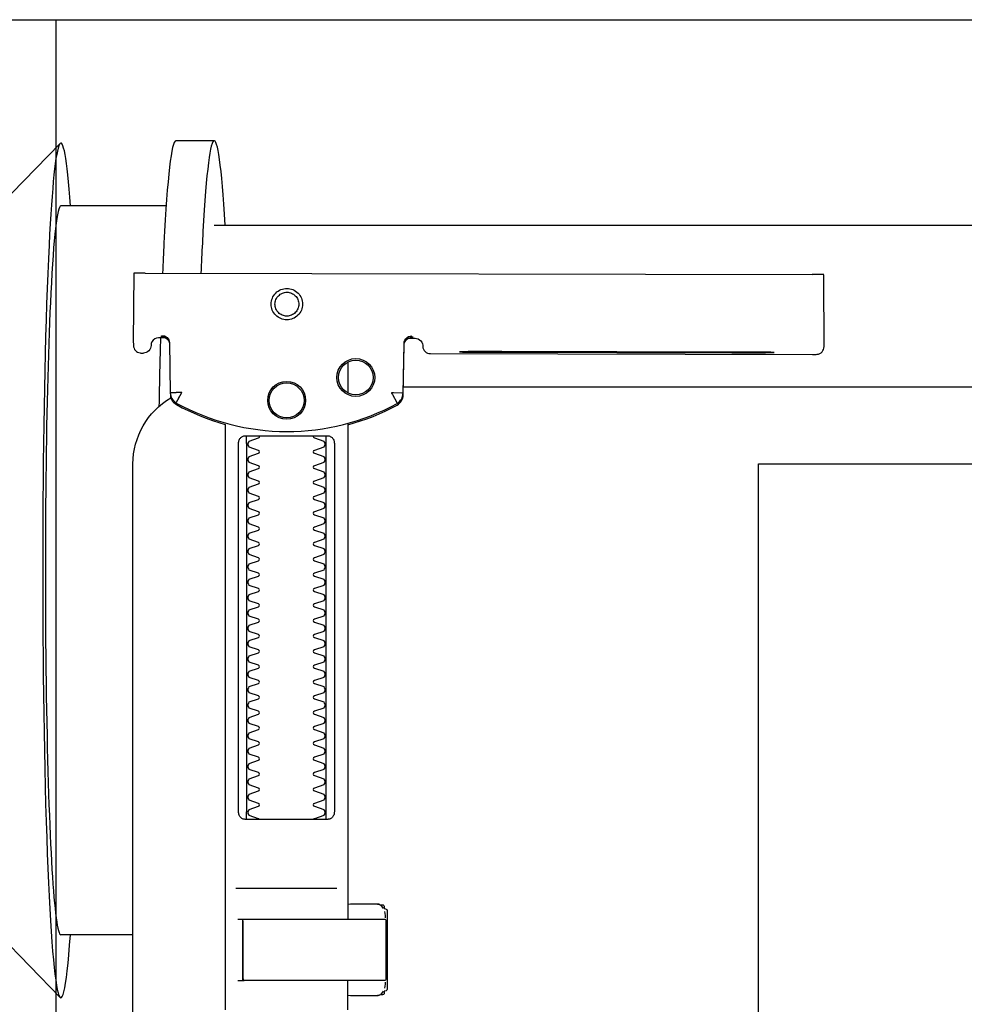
# Model space of a CAD drawing. Header units: millimetres. Extents: x 42924 to 92944, y -369470 to -179866.
# Tile 286 of 512: x 63534 to 63546, y -181266 to -181253. Entities that reach past the tile are written whole.
import ezdxf

# ---------------------------------------------------------------- set-up
doc = ezdxf.new("R2010")
doc.units = ezdxf.units.MM
doc.layers.get('0').update_dxf_attribs({"color": 8})
doc.layers.add('!! 0_ Istn-sciany', color=8, linetype='Continuous')
doc.layers.add('!! 1_zabudowa GK', color=8, linetype='Continuous')
doc.layers.add('!!_@ wypos sanit nd', color=8, linetype='Continuous', plot=False)

# ---------------------------------------------------------------- blocks, each defined once
blk = doc.blocks.new('A$C4ebe9e89')
for points in [[(-0.22538, 0.17331), (-0.21743, 0.17331), (-0.2095, 0.18145)], [(-0.18941, 0.18181), (-0.19441, 0.18181)], [(-0.19567, 0.17331), (-0.20939, 0.17331)], [(-0.18941, 0.17081), (-0.04454, 0.17081), (-0.04035, 0.17071), (-0.03616, 0.17042), (-0.032, 0.16993), (-0.02786, 0.16925), (-0.02376, 0.16837), (-0.0197, 0.16731), (-0.0157, 0.16606), (-0.01176, 0.16462), (-0.00789, 0.163), (-0.0041, 0.1612), (-0.0004, 0.15923), (0.0032, 0.15708), (0.00671, 0.15478), (0.0101, 0.1523), (0.01337, 0.14968)], [(-0.19839, 0.16455), (-0.11148, 0.16437)], [(-0.19593, 0.15629), (-0.19608, 0.15629), (-0.19638, 0.15629), (-0.19593, 0.1562), (-0.19577, 0.15614), (-0.19563, 0.15605), (-0.19551, 0.15594), (-0.1954, 0.15581), (-0.19532, 0.15567), (-0.19526, 0.15551), (-0.19523, 0.15535)], [(-0.16479, 0.14865), (-0.16466, 0.1552), (-0.16464, 0.15536), (-0.1646, 0.15551), (-0.16454, 0.15566), (-0.16445, 0.15579), (-0.16435, 0.15591), (-0.16422, 0.15601), (-0.16408, 0.15609), (-0.16394, 0.15614), (-0.16348, 0.15622), (-0.1638, 0.15623), (-0.16395, 0.15623)], [(-0.12195, 0.15427), (-0.15195, 0.15433)], [(-0.15195, 0.15423), (-0.12195, 0.15417)], [(-0.172, 0.15297), (-0.172, 0.14892)], [(0.16493, 0.14968), (-0.16477, 0.14968)], [(-0.172, 0.06856), (-0.172, 0.07236)], [(-0.172, 0.14497), (-0.172, 0.08036)], [(-0.1852, 0.14236), (-0.1852, 0.09436)], [(-0.1748, 0.09436), (-0.1748, 0.14236)], [(-0.11847, 0.04968), (-0.11847, 0.13968), (0.11153, 0.13968), (0.11153, 0.04968)], [(-0.17342, 0.08436), (-0.18658, 0.08436)], [(-0.172, 0.0823), (-0.17167, 0.08236), (-0.1682, 0.08236), (-0.16809, 0.08236), (-0.16798, 0.08234), (-0.16789, 0.08225), (-0.16779, 0.08224), (-0.16762, 0.08223), (-0.16752, 0.08223), (-0.16741, 0.08221), (-0.1673, 0.08214), (-0.16725, 0.082), (-0.16725, 0.08174), (-0.16711, 0.08172), (-0.16701, 0.08168), (-0.16693, 0.08162), (-0.16687, 0.08148), (-0.16687, 0.07124), (-0.16691, 0.07111), (-0.16701, 0.07103), (-0.16725, 0.07098), (-0.16725, 0.07071), (-0.16728, 0.07061), (-0.16735, 0.07054), (-0.16746, 0.0705), (-0.16762, 0.07049), (-0.16775, 0.07048), (-0.16789, 0.07046), (-0.16797, 0.07039), (-0.16807, 0.07036), (-0.1682, 0.07036), (-0.17167, 0.07036), (-0.172, 0.07041)], [(-0.16829, 0.08235), (-0.16772, 0.08221), (-0.16738, 0.08176)], [(-0.16723, 0.08135), (-0.16714, 0.08082), (-0.16713, 0.08055)], [(-0.18633, 0.08036), (-0.17526, 0.08036), (-0.17367, 0.08036)], [(-0.22538, 0.07831), (-0.21743, 0.07831), (-0.2095, 0.07016)], [(-0.2, 0.07831), (-0.20939, 0.07831)], [(-0.18633, 0.07236), (-0.1855, 0.07236), (-0.18567, 0.07246), (-0.1857, 0.07256)], [(-0.16713, 0.07216), (-0.16714, 0.0719), (-0.16723, 0.07137)], [(-0.16738, 0.07096), (-0.16772, 0.07051), (-0.16829, 0.07036)]]:
    blk.add_lwpolyline(points)
for points in [[(-0.19989, 0.16454), (-0.19995, 0.15554, 0.009369), (-0.19993, 0.15511), (-0.19991, 0.15494), (-0.19986, 0.15477), (-0.19978, 0.15461), (-0.19968, 0.15447), (-0.19955, 0.15435), (-0.1994, 0.15426), (-0.19924, 0.15419), (-0.19907, 0.15415), (-0.19895, 0.15414), (-0.1988, 0.15414)], [(-0.16412, 0.15607), (-0.16324, 0.15607), (-0.16303, 0.15604), (-0.16282, 0.15598), (-0.16264, 0.15587), (-0.16249, 0.15572), (-0.16236, 0.15555), (-0.16228, 0.15535), (-0.16224, 0.15515, 0.002299), (-0.16224, 0.15503, 0.40455), (-0.16124, 0.15406), (-0.11145, 0.15396), (-0.11127, 0.15396), (-0.11111, 0.15396), (-0.11099, 0.15396), (-0.11083, 0.15397), (-0.11065, 0.15401), (-0.11048, 0.15408), (-0.11033, 0.15418), (-0.1102, 0.1543), (-0.11009, 0.15445), (-0.11001, 0.15461), (-0.10996, 0.15479), (-0.10995, 0.15497), (-0.10997, 0.16396), (-0.10998, 0.16435)], [(-0.19576, 0.15613), (-0.19665, 0.15613, 0.282591), (-0.19753, 0.15558), (-0.19757, 0.15549), (-0.19761, 0.15538), (-0.19763, 0.15529), (-0.19764, 0.15514, -0.415352), (-0.19864, 0.15414)], [(-0.19623, 0.15644), (-0.19587, 0.15638), (-0.19555, 0.15617), (-0.19533, 0.15585), (-0.19523, 0.1555), (-0.19513, 0.14894), (-0.19513, 0.14888, 0.265347), (-0.19435, 0.14762, 0.125711), (-0.17997, 0.14391, 0.125711), (-0.16558, 0.14756, 0.26954), (-0.16479, 0.14885), (-0.16467, 0.1554), (-0.16464, 0.15562), (-0.16456, 0.15583), (-0.16444, 0.15601), (-0.16428, 0.15617), (-0.16409, 0.15628), (-0.16388, 0.15635), (-0.16368, 0.15638)], [(-0.15993, 0.04968), (-0.17248, 0.04968, 0.405519), (-0.172, 0.05018), (-0.172, 0.05088, 0.414214), (-0.1725, 0.05138), (-0.1875, 0.05138, 0.414214), (-0.188, 0.05088), (-0.188, 0.05018, 0.405519), (-0.18751, 0.04968), (-0.19, 0.04968, -0.414214), (-0.2, 0.05968), (-0.2, 0.13968, -0.266001), (-0.19506, 0.1483)], [(-0.19512, 0.14869), (-0.19511, 0.1485), (-0.19509, 0.1484), (-0.19506, 0.1483), (-0.19503, 0.1482), (-0.19498, 0.1481), (-0.19493, 0.148), (-0.19488, 0.14791), (-0.19482, 0.14782), (-0.19475, 0.14774), (-0.19467, 0.14766), (-0.1946, 0.14759), (-0.19451, 0.14753), (-0.19443, 0.14747), (-0.19434, 0.14742), (-0.19358, 0.14701), (-0.19281, 0.14663), (-0.19203, 0.14628), (-0.19124, 0.14594), (-0.19044, 0.14563), (-0.18964, 0.14534), (-0.18882, 0.14507), (-0.188, 0.14483), (-0.188, 0.06856, 0.414214)], [(-0.172, 0.14478), (-0.17117, 0.14502), (-0.17034, 0.14528), (-0.16952, 0.14557), (-0.16871, 0.14588), (-0.16791, 0.14622), (-0.16712, 0.14657), (-0.16635, 0.14695), (-0.16558, 0.14736), (-0.16557, 0.14736, 0.269546), (-0.16479, 0.14865)], [(-0.18353, 0.09336, 0.182836), (-0.18364, 0.09345), (-0.18485, 0.09386, 0.050055), (-0.185, 0.09412), (-0.185, 0.0944, 0.050055), (-0.18485, 0.09466), (-0.18364, 0.09507, 0.719897), (-0.18364, 0.09545), (-0.18485, 0.09586, 0.050055), (-0.185, 0.09612), (-0.185, 0.0964, 0.050055), (-0.18485, 0.09666), (-0.18364, 0.09707, 0.719897), (-0.18364, 0.09745), (-0.18485, 0.09786, 0.050055), (-0.185, 0.09812), (-0.185, 0.0984, 0.050055), (-0.18485, 0.09866), (-0.18364, 0.09907, 0.719897), (-0.18364, 0.09945), (-0.18485, 0.09986, 0.050055), (-0.185, 0.10012), (-0.185, 0.1004, 0.050055), (-0.18485, 0.10066), (-0.18364, 0.10107, 0.719897), (-0.18364, 0.10145), (-0.18485, 0.10186, 0.050055), (-0.185, 0.10212), (-0.185, 0.1024, 0.050055), (-0.18485, 0.10266), (-0.18364, 0.10307, 0.719897), (-0.18364, 0.10345), (-0.18485, 0.10386, 0.050055), (-0.185, 0.10412), (-0.185, 0.1044, 0.050055), (-0.18485, 0.10466), (-0.18364, 0.10507, 0.719897), (-0.18364, 0.10545), (-0.18485, 0.10586, 0.050055), (-0.185, 0.10612), (-0.185, 0.1064, 0.050055), (-0.18485, 0.10666), (-0.18364, 0.10707, 0.719897), (-0.18364, 0.10745), (-0.18485, 0.10786, 0.050055), (-0.185, 0.10812), (-0.185, 0.1084, 0.050055), (-0.18485, 0.10866), (-0.18364, 0.10907, 0.719897), (-0.18364, 0.10945), (-0.18485, 0.10986, 0.050055), (-0.185, 0.11012), (-0.185, 0.1104, 0.050055), (-0.18485, 0.11066), (-0.18364, 0.11107, 0.719897), (-0.18364, 0.11145), (-0.18485, 0.11186, 0.050055), (-0.185, 0.11212), (-0.185, 0.1124, 0.050055), (-0.18485, 0.11266), (-0.18364, 0.11307, 0.719897), (-0.18364, 0.11345), (-0.18485, 0.11386, 0.050055), (-0.185, 0.11412), (-0.185, 0.1144, 0.050055), (-0.18485, 0.11466), (-0.18364, 0.11507, 0.719897), (-0.18364, 0.11545), (-0.18485, 0.11586, 0.050055), (-0.185, 0.11612), (-0.185, 0.1164, 0.050055), (-0.18485, 0.11666), (-0.18364, 0.11707, 0.719897), (-0.18364, 0.11745), (-0.18485, 0.11786, 0.050055), (-0.185, 0.11812), (-0.185, 0.1184, 0.050055), (-0.18485, 0.11866), (-0.18364, 0.11907, 0.719897), (-0.18364, 0.11945), (-0.18485, 0.11986, 0.050055), (-0.185, 0.12012), (-0.185, 0.1204, 0.050055), (-0.18485, 0.12066), (-0.18364, 0.12107, 0.719897), (-0.18364, 0.12145), (-0.18485, 0.12186, 0.050055), (-0.185, 0.12212), (-0.185, 0.1224, 0.050055), (-0.18485, 0.12266), (-0.18364, 0.12307, 0.719897), (-0.18364, 0.12345), (-0.18485, 0.12386, 0.050055), (-0.185, 0.12412), (-0.185, 0.1244, 0.050055), (-0.18485, 0.12466), (-0.18364, 0.12507, 0.719897), (-0.18364, 0.12545), (-0.18485, 0.12586, 0.050055), (-0.185, 0.12612), (-0.185, 0.1264, 0.050055), (-0.18485, 0.12666), (-0.18364, 0.12707, 0.719897), (-0.18364, 0.12745), (-0.18485, 0.12786, 0.050055), (-0.185, 0.12812), (-0.185, 0.1284, 0.050055), (-0.18485, 0.12866), (-0.18364, 0.12907, 0.719897), (-0.18364, 0.12945), (-0.18485, 0.12986, 0.050055), (-0.185, 0.13012), (-0.185, 0.1304, 0.050055), (-0.18485, 0.13066), (-0.18364, 0.13107, 0.719897), (-0.18364, 0.13145), (-0.18485, 0.13186, 0.050055), (-0.185, 0.13212), (-0.185, 0.1324, 0.050055), (-0.18485, 0.13266), (-0.18364, 0.13307, 0.719897), (-0.18364, 0.13345), (-0.18485, 0.13386, 0.050055), (-0.185, 0.13412), (-0.185, 0.1344, 0.050055), (-0.18485, 0.13466), (-0.18364, 0.13507, 0.719897), (-0.18364, 0.13545), (-0.18485, 0.13586, 0.050055), (-0.185, 0.13612), (-0.185, 0.1364, 0.050055), (-0.18485, 0.13666), (-0.18364, 0.13707, 0.719897), (-0.18364, 0.13745), (-0.18485, 0.13786, 0.050055), (-0.185, 0.13812), (-0.185, 0.1384, 0.050055), (-0.18485, 0.13866), (-0.18364, 0.13907, 0.719897), (-0.18364, 0.13945), (-0.18485, 0.13986, 0.050055), (-0.185, 0.14012), (-0.185, 0.1404, 0.050055), (-0.18485, 0.14066), (-0.18364, 0.14107, 0.719897), (-0.18364, 0.14145), (-0.18485, 0.14186, 0.050055), (-0.185, 0.14212), (-0.185, 0.1424, 0.050055), (-0.18485, 0.14266), (-0.18364, 0.14307, 0.474594), (-0.18353, 0.14336)], [(-0.17647, 0.14336, 0.474594), (-0.17636, 0.14307), (-0.17514, 0.14266, 0.050055), (-0.175, 0.1424), (-0.175, 0.14212, 0.050055), (-0.17514, 0.14186), (-0.17636, 0.14145, 0.719897), (-0.17636, 0.14107), (-0.17514, 0.14066, 0.050055), (-0.175, 0.1404), (-0.175, 0.14012, 0.050055), (-0.17514, 0.13986), (-0.17636, 0.13945, 0.719897), (-0.17636, 0.13907), (-0.17514, 0.13866, 0.050055), (-0.175, 0.1384), (-0.175, 0.13812, 0.050055), (-0.17514, 0.13786), (-0.17636, 0.13745, 0.719897), (-0.17636, 0.13707), (-0.17514, 0.13666, 0.050055), (-0.175, 0.1364), (-0.175, 0.13612, 0.050055), (-0.17514, 0.13586), (-0.17636, 0.13545, 0.719897), (-0.17636, 0.13507), (-0.17514, 0.13466, 0.050055), (-0.175, 0.1344), (-0.175, 0.13412, 0.050055), (-0.17514, 0.13386), (-0.17636, 0.13345, 0.719897), (-0.17636, 0.13307), (-0.17514, 0.13266, 0.050055), (-0.175, 0.1324), (-0.175, 0.13212, 0.050055), (-0.17514, 0.13186), (-0.17636, 0.13145, 0.719897), (-0.17636, 0.13107), (-0.17514, 0.13066, 0.050055), (-0.175, 0.1304), (-0.175, 0.13012, 0.050055), (-0.17514, 0.12986), (-0.17636, 0.12945, 0.719897), (-0.17636, 0.12907), (-0.17514, 0.12866, 0.050055), (-0.175, 0.1284), (-0.175, 0.12812, 0.050055), (-0.17514, 0.12786), (-0.17636, 0.12745, 0.719897), (-0.17636, 0.12707), (-0.17514, 0.12666, 0.050055), (-0.175, 0.1264), (-0.175, 0.12612, 0.050055), (-0.17514, 0.12586), (-0.17636, 0.12545, 0.719897), (-0.17636, 0.12507), (-0.17514, 0.12466, 0.050055), (-0.175, 0.1244), (-0.175, 0.12412, 0.050055), (-0.17514, 0.12386), (-0.17636, 0.12345, 0.719897), (-0.17636, 0.12307), (-0.17514, 0.12266, 0.050055), (-0.175, 0.1224), (-0.175, 0.12212, 0.050055), (-0.17514, 0.12186), (-0.17636, 0.12145, 0.719897), (-0.17636, 0.12107), (-0.17514, 0.12066, 0.050055), (-0.175, 0.1204), (-0.175, 0.12012, 0.050055), (-0.17514, 0.11986), (-0.17636, 0.11945, 0.719897), (-0.17636, 0.11907), (-0.17514, 0.11866, 0.050055), (-0.175, 0.1184), (-0.175, 0.11812, 0.050055), (-0.17514, 0.11786), (-0.17636, 0.11745, 0.719897), (-0.17636, 0.11707), (-0.17514, 0.11666, 0.050055), (-0.175, 0.1164), (-0.175, 0.11612, 0.050055), (-0.17514, 0.11586), (-0.17636, 0.11545, 0.719897), (-0.17636, 0.11507), (-0.17514, 0.11466, 0.050055), (-0.175, 0.1144), (-0.175, 0.11412, 0.050055), (-0.17514, 0.11386), (-0.17636, 0.11345, 0.719897), (-0.17636, 0.11307), (-0.17514, 0.11266, 0.050055), (-0.175, 0.1124), (-0.175, 0.11212, 0.050055), (-0.17514, 0.11186), (-0.17636, 0.11145, 0.719897), (-0.17636, 0.11107), (-0.17514, 0.11066, 0.050055), (-0.175, 0.1104), (-0.175, 0.11012, 0.050055), (-0.17514, 0.10986), (-0.17636, 0.10945, 0.719897), (-0.17636, 0.10907), (-0.17514, 0.10866, 0.050055), (-0.175, 0.1084), (-0.175, 0.10812, 0.050055), (-0.17514, 0.10786), (-0.17636, 0.10745, 0.719897), (-0.17636, 0.10707), (-0.17514, 0.10666, 0.050055), (-0.175, 0.1064), (-0.175, 0.10612, 0.050055), (-0.17514, 0.10586), (-0.17636, 0.10545, 0.719897), (-0.17636, 0.10507), (-0.17514, 0.10466, 0.050055), (-0.175, 0.1044), (-0.175, 0.10412, 0.050055), (-0.17514, 0.10386), (-0.17636, 0.10345, 0.719897), (-0.17636, 0.10307), (-0.17514, 0.10266, 0.050055), (-0.175, 0.1024), (-0.175, 0.10212, 0.050055), (-0.17514, 0.10186), (-0.17636, 0.10145, 0.719897), (-0.17636, 0.10107), (-0.17514, 0.10066, 0.050055), (-0.175, 0.1004), (-0.175, 0.10012, 0.050055), (-0.17514, 0.09986), (-0.17636, 0.09945, 0.719897), (-0.17636, 0.09907), (-0.17514, 0.09866, 0.050055), (-0.175, 0.0984), (-0.175, 0.09812, 0.050055), (-0.17514, 0.09786), (-0.17636, 0.09745, 0.719897), (-0.17636, 0.09707), (-0.17514, 0.09666, 0.050055), (-0.175, 0.0964), (-0.175, 0.09612, 0.050055), (-0.17514, 0.09586), (-0.17636, 0.09545, 0.719897), (-0.17636, 0.09507), (-0.17514, 0.09466, 0.050055), (-0.175, 0.0944), (-0.175, 0.09412, 0.050055), (-0.17514, 0.09386), (-0.17636, 0.09345, 0.182836), (-0.17647, 0.09336)], [(-0.1857, 0.08016), (-0.1857, 0.07256), (-0.1857, 0.08016), (-0.18567, 0.08026), (-0.18559, 0.08034), (-0.17695, 0.08036), (-0.16725, 0.08036, -0.414214), (-0.16705, 0.08016), (-0.16705, 0.07256, -0.414214), (-0.16725, 0.07236), (-0.18543, 0.07236), (-0.18553, 0.0724), (-0.18559, 0.07256)]]:
    blk.add_lwpolyline(points, format="xyb")
for points in [[(-0.17994, 0.16256), (-0.17974, 0.16255), (-0.17954, 0.16252), (-0.17934, 0.16247), (-0.17915, 0.1624), (-0.17897, 0.16231), (-0.1788, 0.16221), (-0.17864, 0.16209), (-0.17849, 0.16196), (-0.17836, 0.16181), (-0.17824, 0.16165), (-0.17813, 0.16147), (-0.17805, 0.16129), (-0.17798, 0.1611), (-0.17793, 0.16091), (-0.1779, 0.16071), (-0.17789, 0.16051), (-0.1779, 0.16031), (-0.17793, 0.16011), (-0.17798, 0.15991), (-0.17805, 0.15972), (-0.17814, 0.15954), (-0.17824, 0.15937), (-0.17836, 0.15921), (-0.1785, 0.15906), (-0.17865, 0.15893), (-0.17881, 0.15881), (-0.17898, 0.1587), (-0.17916, 0.15862), (-0.17935, 0.15855), (-0.17955, 0.1585), (-0.17975, 0.15847), (-0.17995, 0.15846), (-0.18015, 0.15847), (-0.18035, 0.1585), (-0.18054, 0.15855), (-0.18073, 0.15862), (-0.18091, 0.15871), (-0.18108, 0.15881), (-0.18124, 0.15893), (-0.18139, 0.15907), (-0.18153, 0.15922), (-0.18165, 0.15938), (-0.18175, 0.15955), (-0.18184, 0.15973), (-0.1819, 0.15992), (-0.18195, 0.16012), (-0.18198, 0.16031), (-0.18199, 0.16052), (-0.18198, 0.16072), (-0.18195, 0.16091), (-0.1819, 0.16111), (-0.18183, 0.1613), (-0.18175, 0.16148), (-0.18164, 0.16165), (-0.18152, 0.16181), (-0.18139, 0.16196), (-0.18124, 0.1621), (-0.18108, 0.16222), (-0.1809, 0.16232), (-0.18072, 0.1624), (-0.18053, 0.16247), (-0.18034, 0.16252), (-0.18014, 0.16255)], [(-0.17994, 0.16205), (-0.17979, 0.16205), (-0.17964, 0.16202), (-0.17949, 0.16199), (-0.17935, 0.16194), (-0.17921, 0.16187), (-0.17908, 0.16179), (-0.17896, 0.1617), (-0.17884, 0.1616), (-0.17874, 0.16149), (-0.17865, 0.16136), (-0.17857, 0.16123), (-0.17851, 0.1611), (-0.17846, 0.16095), (-0.17842, 0.1608), (-0.1784, 0.16065), (-0.17839, 0.1605), (-0.1784, 0.16035), (-0.17842, 0.1602), (-0.17846, 0.16005), (-0.17851, 0.15991), (-0.17858, 0.15977), (-0.17866, 0.15964), (-0.17875, 0.15952), (-0.17885, 0.15941), (-0.17896, 0.1593), (-0.17908, 0.15921), (-0.17921, 0.15914), (-0.17935, 0.15907), (-0.1795, 0.15902), (-0.17964, 0.15898), (-0.17979, 0.15896), (-0.17995, 0.15895), (-0.1801, 0.15896), (-0.18025, 0.15899), (-0.18039, 0.15902), (-0.18054, 0.15907), (-0.18067, 0.15914), (-0.18081, 0.15922), (-0.18093, 0.15931), (-0.18104, 0.15941), (-0.18114, 0.15952), (-0.18123, 0.15965), (-0.18131, 0.15978), (-0.18138, 0.15991), (-0.18143, 0.16006), (-0.18146, 0.16021), (-0.18148, 0.16036), (-0.18149, 0.16051), (-0.18148, 0.16066), (-0.18146, 0.16081), (-0.18142, 0.16096), (-0.18137, 0.1611), (-0.18131, 0.16124), (-0.18123, 0.16137), (-0.18114, 0.16149), (-0.18104, 0.1616), (-0.18092, 0.1617), (-0.1808, 0.1618), (-0.18067, 0.16187), (-0.18053, 0.16194), (-0.18039, 0.16199), (-0.18024, 0.16203), (-0.18009, 0.16205)], [(-0.17471, 0.14336), (-0.17462, 0.14336), (-0.17454, 0.14335), (-0.17445, 0.14333), (-0.17436, 0.14331), (-0.17428, 0.14327), (-0.1742, 0.14323), (-0.17413, 0.14318), (-0.17406, 0.14313), (-0.174, 0.14306), (-0.17394, 0.14299), (-0.17389, 0.1429), (-0.17384, 0.1428), (-0.1738, 0.1427), (-0.17378, 0.14259), (-0.17376, 0.14247), (-0.17375, 0.14236), (-0.17375, 0.09436), (-0.17376, 0.09424), (-0.17378, 0.09413), (-0.1738, 0.09402), (-0.17384, 0.09391), (-0.17389, 0.09382), (-0.17394, 0.09373), (-0.174, 0.09366), (-0.17406, 0.09359), (-0.17413, 0.09353), (-0.1742, 0.09349), (-0.17428, 0.09344), (-0.17436, 0.09341), (-0.17445, 0.09339), (-0.17454, 0.09337), (-0.17462, 0.09336), (-0.17471, 0.09336), (-0.18529, 0.09336), (-0.18538, 0.09336), (-0.18546, 0.09337), (-0.18555, 0.09339), (-0.18564, 0.09341), (-0.18572, 0.09344), (-0.1858, 0.09349), (-0.18587, 0.09353), (-0.18594, 0.09359), (-0.186, 0.09366), (-0.18606, 0.09373), (-0.18611, 0.09382), (-0.18616, 0.09391), (-0.1862, 0.09402), (-0.18622, 0.09413), (-0.18624, 0.09424), (-0.18624, 0.09436), (-0.18624, 0.14236), (-0.18624, 0.14247), (-0.18622, 0.14259), (-0.1862, 0.1427), (-0.18616, 0.1428), (-0.18611, 0.1429), (-0.18606, 0.14299), (-0.186, 0.14306), (-0.18594, 0.14313), (-0.18587, 0.14318), (-0.1858, 0.14323), (-0.18572, 0.14327), (-0.18564, 0.14331), (-0.18555, 0.14333), (-0.18546, 0.14335), (-0.18538, 0.14336), (-0.18529, 0.14336)]]:
    blk.add_lwpolyline(points, close=True)
for points in [[(-0.19435, 0.14766), (-0.19435, 0.14766), (-0.19435, 0.14766), (-0.19435, 0.14766), (-0.19435, 0.14766), (-0.19435, 0.14766), (-0.19434, 0.14766), (-0.19434, 0.14766), (-0.19434, 0.14766), (-0.19434, 0.14766), (-0.19434, 0.14766), (-0.19435, 0.14766), (-0.19435, 0.14766), (-0.19435, 0.14766), (-0.19435, 0.14766), (-0.19435, 0.14766), (-0.19435, 0.14766), (-0.19435, 0.14766), (-0.19435, 0.14766), (-0.19435, 0.14767), (-0.19435, 0.14767), (-0.19435, 0.14767), (-0.19435, 0.14767), (-0.19435, 0.14767), (-0.19435, 0.14767), (-0.19435, 0.14768), (-0.19434, 0.14768), (-0.19434, 0.14768), (-0.19434, 0.14769), (-0.19434, 0.14769), (-0.19433, 0.1477), (-0.19433, 0.1477), (-0.19433, 0.14771), (-0.19433, 0.14771), (-0.19433, 0.14772), (-0.19432, 0.14772), (-0.19432, 0.14773), (-0.19432, 0.14773), (-0.19431, 0.14774), (-0.19431, 0.14774), (-0.19431, 0.14775), (-0.1943, 0.14776), (-0.1943, 0.14776), (-0.1943, 0.14777), (-0.19429, 0.14778), (-0.19429, 0.14779), (-0.19428, 0.14779), (-0.19428, 0.1478), (-0.19428, 0.14781), (-0.19427, 0.14782), (-0.19427, 0.14783), (-0.19426, 0.14784), (-0.19426, 0.14784), (-0.19425, 0.14785), (-0.19425, 0.14786), (-0.19424, 0.14787), (-0.19424, 0.14788), (-0.19423, 0.14789), (-0.19423, 0.1479), (-0.19422, 0.14791), (-0.19421, 0.14792), (-0.19421, 0.14793), (-0.1942, 0.14794), (-0.1942, 0.14796), (-0.19419, 0.14797), (-0.19418, 0.14798), (-0.19418, 0.14799), (-0.19417, 0.148), (-0.19416, 0.14801), (-0.19416, 0.14803), (-0.19415, 0.14804), (-0.19414, 0.14806), (-0.19412, 0.14809), (-0.19411, 0.14812), (-0.19409, 0.14814), (-0.19408, 0.14817), (-0.19406, 0.1482), (-0.19405, 0.14823), (-0.19395, 0.14841), (-0.19393, 0.14844), (-0.19389, 0.14851), (-0.19388, 0.14854), (-0.19386, 0.14858), (-0.19384, 0.14861), (-0.19382, 0.14864), (-0.1938, 0.14868), (-0.19378, 0.14871), (-0.19376, 0.14875), (-0.19375, 0.14877), (-0.19375, 0.14878), (-0.19374, 0.14878), (-0.19373, 0.1488), (-0.19373, 0.14881), (-0.19372, 0.14882), (-0.19372, 0.14883), (-0.19371, 0.14884), (-0.19371, 0.14885), (-0.1937, 0.14885), (-0.1937, 0.14886), (-0.1937, 0.14886), (-0.1937, 0.14886), (-0.1937, 0.14887), (-0.1937, 0.14887), (-0.19369, 0.14888), (-0.19369, 0.14889), (-0.19369, 0.14889), (-0.19368, 0.1489), (-0.19368, 0.1489), (-0.19368, 0.1489), (-0.19368, 0.14891), (-0.19367, 0.14891), (-0.19367, 0.14892), (-0.19366, 0.14892), (-0.19366, 0.14892), (-0.19365, 0.14893), (-0.19365, 0.14893), (-0.19364, 0.14894), (-0.19364, 0.14894), (-0.19364, 0.14894), (-0.19363, 0.14895), (-0.19363, 0.14895), (-0.19363, 0.14896), (-0.19363, 0.14896), (-0.19363, 0.14896), (-0.19363, 0.14897), (-0.19363, 0.14897), (-0.19363, 0.14898), (-0.19363, 0.14898), (-0.19363, 0.14899), (-0.19363, 0.14899), (-0.19364, 0.14899), (-0.19364, 0.149), (-0.19364, 0.149), (-0.19364, 0.149), (-0.19365, 0.149), (-0.19365, 0.149), (-0.19365, 0.149), (-0.19365, 0.149), (-0.19365, 0.149), (-0.19365, 0.149), (-0.19366, 0.149), (-0.19366, 0.149), (-0.19366, 0.149), (-0.19366, 0.149), (-0.19366, 0.149), (-0.19367, 0.149), (-0.19367, 0.149), (-0.19367, 0.149), (-0.19367, 0.149), (-0.19368, 0.149), (-0.19368, 0.149), (-0.19368, 0.149), (-0.19369, 0.149), (-0.19369, 0.14899), (-0.1937, 0.14899), (-0.1937, 0.14899), (-0.1937, 0.14899), (-0.19371, 0.14899), (-0.19371, 0.14899), (-0.19371, 0.14899), (-0.19372, 0.14898), (-0.19372, 0.14898), (-0.19373, 0.14898), (-0.19373, 0.14898), (-0.19373, 0.14898), (-0.19374, 0.14898), (-0.19374, 0.14898), (-0.19375, 0.14898), (-0.19375, 0.14899), (-0.19376, 0.14899), (-0.19376, 0.14899), (-0.19376, 0.14899), (-0.19377, 0.14899), (-0.19377, 0.14899), (-0.19377, 0.14899), (-0.19378, 0.14899), (-0.19378, 0.14899), (-0.19378, 0.14899), (-0.19378, 0.14899), (-0.19378, 0.14899), (-0.19379, 0.14899), (-0.19379, 0.14899), (-0.19379, 0.14899), (-0.1938, 0.14899), (-0.1938, 0.14899), (-0.19381, 0.14899), (-0.19381, 0.14899), (-0.19382, 0.14899), (-0.19382, 0.14899), (-0.19383, 0.14899), (-0.19384, 0.14899), (-0.19385, 0.14899), (-0.19385, 0.14899), (-0.19386, 0.14899), (-0.19387, 0.14899), (-0.19388, 0.14899), (-0.19388, 0.14899), (-0.19389, 0.14898), (-0.1939, 0.14898), (-0.19391, 0.14898), (-0.19392, 0.14898), (-0.19397, 0.14898), (-0.19398, 0.14898), (-0.19399, 0.14898), (-0.194, 0.14898), (-0.19401, 0.14898), (-0.19402, 0.14898), (-0.19403, 0.14898), (-0.19404, 0.14898), (-0.19406, 0.14898), (-0.19407, 0.14898), (-0.19408, 0.14898), (-0.19409, 0.14898), (-0.1941, 0.14898), (-0.19411, 0.14898), (-0.19416, 0.14898), (-0.19419, 0.14898), (-0.19421, 0.14898), (-0.19424, 0.14898), (-0.19426, 0.14898), (-0.19428, 0.14898), (-0.19431, 0.14898), (-0.19433, 0.14898), (-0.19435, 0.14898), (-0.19438, 0.14897), (-0.19455, 0.14897), (-0.19457, 0.14897), (-0.19459, 0.14897), (-0.19461, 0.14897), (-0.19463, 0.14897), (-0.19464, 0.14897), (-0.19465, 0.14897), (-0.19466, 0.14897), (-0.19467, 0.14897), (-0.19468, 0.14897), (-0.19469, 0.14897), (-0.1947, 0.14897), (-0.19471, 0.14897), (-0.19472, 0.14897), (-0.19473, 0.14897), (-0.19473, 0.14897), (-0.19474, 0.14897), (-0.19475, 0.14897), (-0.19476, 0.14897), (-0.19477, 0.14897), (-0.19478, 0.14897), (-0.19479, 0.14897), (-0.19479, 0.14897), (-0.1948, 0.14897), (-0.19481, 0.14897), (-0.19482, 0.14896), (-0.19483, 0.14896), (-0.19483, 0.14896), (-0.19484, 0.14896), (-0.19485, 0.14896), (-0.19486, 0.14896), (-0.19486, 0.14896), (-0.19487, 0.14896), (-0.19488, 0.14896), (-0.19489, 0.14896), (-0.19489, 0.14896), (-0.1949, 0.14896), (-0.19491, 0.14896), (-0.19491, 0.14896), (-0.19492, 0.14896), (-0.19493, 0.14896), (-0.19493, 0.14896), (-0.19494, 0.14896), (-0.19495, 0.14896), (-0.19495, 0.14896), (-0.19496, 0.14896), (-0.19497, 0.14896), (-0.19498, 0.14896), (-0.19499, 0.14896), (-0.19499, 0.14896), (-0.195, 0.14896), (-0.19501, 0.14896), (-0.19501, 0.14896), (-0.19502, 0.14896), (-0.19502, 0.14896), (-0.19503, 0.14896), (-0.19503, 0.14896), (-0.19504, 0.14896), (-0.19504, 0.14896), (-0.19504, 0.14896), (-0.19505, 0.14896), (-0.19505, 0.14896), (-0.19506, 0.14896), (-0.19506, 0.14896), (-0.19506, 0.14896), (-0.19507, 0.14896), (-0.19507, 0.14896), (-0.19508, 0.14896), (-0.19508, 0.14896), (-0.19508, 0.14896), (-0.19509, 0.14896), (-0.19509, 0.14896), (-0.19509, 0.14896), (-0.1951, 0.14896), (-0.1951, 0.14896), (-0.1951, 0.14896), (-0.1951, 0.14896), (-0.19511, 0.14896), (-0.19511, 0.14896), (-0.19511, 0.14896), (-0.19511, 0.14896), (-0.19511, 0.14896), (-0.19512, 0.14896), (-0.19512, 0.14896), (-0.19512, 0.14896), (-0.19512, 0.14896), (-0.19512, 0.14896), (-0.19512, 0.14896), (-0.19512, 0.14895), (-0.19513, 0.14895), (-0.19513, 0.14895), (-0.19513, 0.14895), (-0.19513, 0.14895), (-0.19513, 0.14895), (-0.19513, 0.14895), (-0.19513, 0.14895), (-0.19513, 0.14895), (-0.19513, 0.14895), (-0.19513, 0.14895), (-0.19513, 0.14895), (-0.19513, 0.14895), (-0.19513, 0.14895), (-0.19513, 0.14895), (-0.19513, 0.14896), (-0.19513, 0.14896), (-0.19513, 0.14896), (-0.19513, 0.14896), (-0.19513, 0.14896), (-0.19513, 0.14896), (-0.19513, 0.14896), (-0.19513, 0.14896), (-0.19513, 0.14896), (-0.19513, 0.14896), (-0.19513, 0.14896), (-0.19513, 0.14896), (-0.19513, 0.14896), (-0.19513, 0.14896), (-0.19513, 0.14896), (-0.19513, 0.14895), (-0.19513, 0.14895, 0.269547)], [(-0.1648, 0.14889), (-0.16481, 0.14889), (-0.16484, 0.1489), (-0.16497, 0.1489), (-0.16603, 0.14893), (-0.16612, 0.14893), (-0.16616, 0.14893), (-0.1662, 0.14893), (-0.16623, 0.14894), (-0.16627, 0.14895), (-0.1663, 0.14893), (-0.1663, 0.1489), (-0.16627, 0.14888), (-0.16625, 0.14885), (-0.16623, 0.14881), (-0.16621, 0.14878), (-0.16619, 0.14875), (-0.16561, 0.14767), (-0.16559, 0.14763), (-0.16558, 0.1476, 0.269546)]]:
    blk.add_lwpolyline(points, format="xyb", close=True)
for centre, radius in [((-0.17096, 0.15095), 0.00247), ((-0.17096, 0.15095), 0.00227), ((-0.17997, 0.14797), 0.00247), ((-0.17997, 0.14797), 0.00227)]:
    blk.add_circle(centre, radius)
for centre, major_axis, ratio, start_param, end_param in [((-0.18941, 0.12581), (0, 0.056), 0.04256, 5.645661, 6.988802), ((-0.20939, 0.12581), (0, 0.0557), 0.04256, 5.733752, 6.988802), ((-0.19441, 0.12581), (0, 0.056), 0.04256, 0, 0.705617), ((-0.20939, 0.12581), (0, 0.0475), 0.04256, 0, 0.705617), ((-0.20939, 0.12581), (0, 0.0557), 0.04256, 0.705617, 3.691026), ((-0.19441, 0.12581), (0, 0.056), 0.04256, 0.705617, 0.806963), ((-0.18941, 0.12581), (0, 0.056), 0.04256, 0.705617, 0.807212), ((-0.19839, 0.16453), (-0.0015, 0), 0.008726, 4.712674, 6.283151), ((-0.11148, 0.16436), (-0.0015, 0), 0.008726, 3.141878, 4.712682), ((-0.20939, 0.12581), (0, 0.0475), 0.04256, 0.705617, 3.141593), ((-0.19663, 0.15713), (-0.000002, -0.001), 0.000289, 6.274459, 6.283185), ((-0.19441, 0.12581), (0, 0.056), 0.04256, 0.998527, 1.179108), ((-0.16324, 0.15707), (-0.000002, -0.001), 0.000289, 6.274459, 6.283185), ((-0.19879, 0.15514), (-0.000011, -0.001), 0.706875, 0, 0.012337), ((-0.19844, 0.15414), (-0.000501, 0.000001), 0.008726, 0.786107, 1.14947), ((-0.19864, 0.15514), (-0.000006, -0.001), 0.408573, 0, 0.00956), ((-0.15195, 0.15428), (0.0055, -0.00001), 0.008726, 1.571085, 4.712678), ((-0.12195, 0.15422), (0.0055, -0.00001), 0.008726, 4.712678, 7.854271), ((-0.19463, 0.14876), (-0.0005, -0.000008), 0.017454, 0, 0.000137), ((-0.16529, 0.14886), (0.0005, -0.00001), 0.000006, 6.282744, 6.283185), ((-0.1852, 0.14236), (0, 0.001), 0.000289, 4.712389, 6.283185), ((-0.1748, 0.14236), (0, -0.001), 0.000289, 1.570796, 3.141593), ((-0.1852, 0.09436), (0, -0.001), 0.000289, 0, 1.570796), ((-0.1748, 0.09436), (0, -0.001), 0.000289, 0, 1.570796), ((-0.16763, 0.08203), (0.000004, 0.0002), 0.133184, 0.00502, 0.005026), ((-0.16723, 0.08153), (0.000013, 0.0002), 0.223, 0.006306, 0.006351), ((-0.16723, 0.07118), (0.000013, -0.0002), 0.223, 6.276731, 6.276777), ((-0.16763, 0.07069), (0.000004, -0.0002), 0.133184, 6.278107, 6.278112)]:
    blk.add_ellipse(centre, major_axis=major_axis, ratio=ratio, start_param=start_param, end_param=end_param)

msp = doc.modelspace()

# ---------------------------------------------------------------- linework, layer by layer
at = {"layer": '!! 0_ Istn-sciany'}
msp.add_lwpolyline([(63519.56735, -181253.3878), (63562.56735, -181253.3878)], dxfattribs=at)
at = {"layer": '!! 1_zabudowa GK'}
msp.add_lwpolyline([(63534.56735, -181273.39587), (63534.56735, -181253.3878)], dxfattribs=at)

# ---------------------------------------------------------------- block references
at = {"layer": '!!_@ wypos sanit nd', "xscale": 100, "yscale": 100, "zscale": 100}
msp.add_blockref('A$C4ebe9e89', (63555.56662, -181273.14585), dxfattribs=at)

doc.saveas('drawing.dxf')
